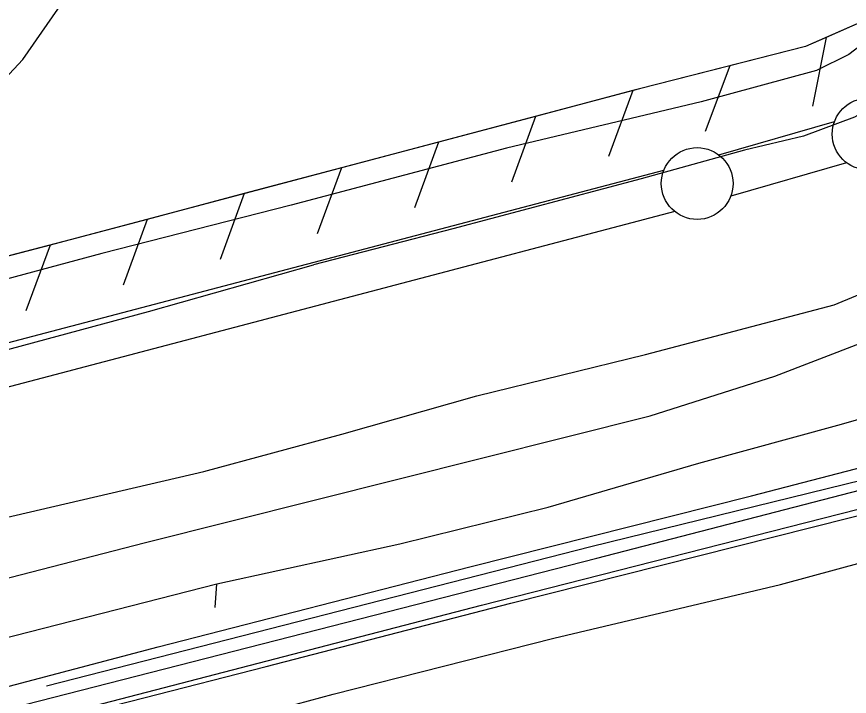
# Model space of a CAD drawing. Extents: x 3567028 to 3605064, y 510945 to 536587.
# Drawn here: x 3601533 to 3602113, y 521827 to 522300 of the extents above; entities that cross this region are included whole.
import ezdxf

# ---------------------------------------------------------------- set-up
doc = ezdxf.new("R2010")
doc.units = 0
for name, color, linetype in [('V-FLOD-BASE', 7, 'Continuous'), ('V-LEVE-TOET', 7, 'Continuous'), ('V-RAIL-TRAK', 7, 'Continuous'), ('V-ROAD-CNTR', 7, 'Continuous'), ('V-RRAP-FSHR', 7, 'Continuous'), ('V-SURV-LINE', 7, 'Continuous'), ('V-TOPO-DPTH', 7, 'Continuous'), ('V-TOPO-MINR', 7, 'Continuous'), ('V-TOPO-SHOR', 7, 'Continuous')]:
    doc.layers.add(name, color=color, linetype=linetype)

msp = doc.modelspace()

# ---------------------------------------------------------------- linework, layer by layer
at = {"layer": 'V-FLOD-BASE'}
for points in [[(3602849.262284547, 522944.7948151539), (3602820.532, 522915.51900000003), (3602712.043, 522811.485), (3602618.548, 522716.63800000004), (3602512.934, 522610.294), (3602395.205, 522492.456), (3602296.508, 522388.979), (3602202.4390000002, 522295.283), (3602164.932, 522259.647), (3602141.286, 522244.14400000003), (3602116.491, 522230.369), (3602080.755, 522217.194), (3602039.842, 522207.485), (3601967.808, 522187.468), (3601836.418, 522152.594), (3601739.3880000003, 522127.416)], [(3600897.009, 521950.408), (3600906.858, 521911.264), (3601207.7290000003, 521985.41000000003), (3601221.168, 521989.471), (3601421.559, 522041.626), (3601433.2430000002, 522043.354), (3601624.291, 522094.945), (3601739.3880000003, 522127.416)]]:
    msp.add_lwpolyline(points, dxfattribs=at)
at = {"layer": 'V-LEVE-TOET'}
for points in [[(3602135.217, 522291.439), (3602112.505, 522274.039), (3602089.807, 522263.037), (3602009.521, 522241.101), (3601873.9790000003, 522208.81), (3601723.883, 522168.987), (3601591.826, 522135.52400000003), (3601452.781, 522098.007)], [(3601074.865, 521822.563), (3601167.953, 521849.707), (3601230.202, 521866.446), (3601248.843, 521883.854), (3601254.119, 521904.195), (3601277.9960000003, 521923.333), (3601315.807, 521931.4), (3601358.278, 521943.526), (3601396.092, 521953.33400000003), (3601432.7430000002, 521963.146), (3601444.347, 521950.332), (3601452.468, 521940.43200000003), (3601475.143, 521939.805), (3601549.023, 521957.101), (3601663.043, 521983.62200000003), (3601759.035, 522009.597), (3601853.284, 522036.155), (3601970.796, 522064.995), (3602102.275, 522099.623), (3602201.204, 522140.71)]]:
    msp.add_lwpolyline(points, dxfattribs=at)
at = {"layer": 'V-RAIL-TRAK'}
for points in [[(3600738.893, 521617.93700000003), (3600869.748, 521649.907), (3600921.653, 521664.675), (3600939.853, 521669.852), (3601017.45, 521698.19200000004), (3601060.452, 521712.588), (3601112.332, 521727.89900000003), (3601204.397, 521751.539), (3601310.488, 521779.353), (3601456.762, 521815.498), (3601631.086, 521861.393), (3601848.401, 521917.015), (3602044.686, 521966.60500000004), (3602261.0670000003, 522022.694), (3602435.8540000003, 522067.189), (3602627.929, 522115.386), (3602829.825, 522167.768), (3602856.098155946, 522174.3454591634)], [(3600921.653, 521664.675), (3600950.505, 521671.482), (3600979.304, 521678.523), (3601008.043, 521685.794), (3601036.7260000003, 521693.291), (3601065.344, 521701.021), (3601200.2260000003, 521735.59500000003), (3601335.193, 521769.825), (3601470.2460000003, 521803.716), (3601936.815, 521923.151), (3602061.522, 521955.487), (3602186.282, 521987.61600000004), (3602311.098, 522019.534), (3602435.964, 522051.243), (3602601.463, 522093.22500000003), (3602766.876, 522135.53500000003), (3602856.2380009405, 522158.5839739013)], [(3600729.614, 521599.968), (3600827.203, 521624.389), (3600924.7430000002, 521649.003), (3601022.236, 521673.815), (3601364.8910000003, 521761.514), (3601450.35, 521782.70900000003), (3601535.758, 521804.121), (3601621.108, 521825.746), (3601706.407, 521847.586), (3601791.649, 521869.639), (3601876.836, 521891.907), (3602034.341, 521931.537), (3602191.804, 521971.346), (3602349.219, 522011.33), (3602483.1890000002, 522045.289), (3602617.186, 522079.137), (3602751.213, 522112.867), (3602801.002, 522125.518), (3602850.842, 522137.974), (3602856.408729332, 522139.34171907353)]]:
    msp.add_lwpolyline(points, dxfattribs=at)
at = {"layer": 'V-ROAD-CNTR'}
for points in [[(3600118.315724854, 521545.9968818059), (3600919.815121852, 521752.83246813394), (3601622.2357170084, 521934.1781054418), (3601973.906013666, 522022.21692936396), (3602060.8848397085, 522049.9558738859), (3602151.934657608, 522085.025803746), (3602230.3085008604, 522130.3987129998), (3602291.815377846, 522176.20262139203), (3602360.89323969, 522239.1794954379), (3602526.5549083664, 522401.861170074), (3602730.8744997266, 522610.28775321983), (3602848.3132648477, 522727.0785196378)], [(3601553.3588547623, 521834.2793052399), (3601932.5690963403, 521931.3481111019), (3602337.7632859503, 522030.685912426), (3602650.1876611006, 522113.1447475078), (3602853.306254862, 522164.262645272)], [(3601533.981893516, 521807.13435953), (3601545.20987106, 521809.5983546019), (3601856.541248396, 521890.46019287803), (3602356.7782479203, 522017.8849380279), (3602792.4693765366, 522127.3037191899), (3602853.4862545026, 522143.9776858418)]]:
    msp.add_lwpolyline(points, dxfattribs=at)
at = {"layer": 'V-RRAP-FSHR'}
for p, q in [((3602096.6167682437, 522285.92540194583), (3602087.005787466, 522238.04949769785)), ((3602029.619902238, 522266.21544136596), (3602012.3519367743, 522220.5405327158)), ((3601961.79903788, 522248.8904760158), (3601944.977071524, 522203.0485676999)), ((3601894.1371732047, 522230.95251189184), (3601877.315206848, 522185.11060357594)), ((3601826.476308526, 522213.0145477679), (3601809.653342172, 522167.172639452)), ((3601758.81444385, 522195.0765836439), (3601741.9924774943, 522149.2356753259)), ((3601691.153579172, 522177.13861951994), (3601674.330612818, 522131.29771120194)), ((3601623.491714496, 522159.2016553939), (3601606.6697481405, 522113.359747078)), ((3601555.815849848, 522141.3176911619), (3601538.816883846, 522095.54078271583))]:
    msp.add_line(p, q, dxfattribs=at)
for points in [[(3602845.7252700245, 523018.71593636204), (3602680.25260097, 522859.236255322), (3602377.2752069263, 522551.0168717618), (3602163.470634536, 522343.1062875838), (3602122.507716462, 522297.26237927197), (3602082.1817971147, 522279.60441458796), (3601966.6550281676, 522250.1774734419), (3601569.7908218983, 522144.96468386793), (3601131.542698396, 522030.58891261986), (3600583.3377948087, 521886.10120159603)], [(3602150.315660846, 522328.38331703), (3602122.507716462, 522297.26237927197), (3602096.6157682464, 522285.92540194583)], [(3602096.6167682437, 522285.92540194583), (3602082.1817971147, 522279.60441458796), (3602029.61890224, 522266.21544136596)], [(3602029.619902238, 522266.21544136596), (3601966.6550281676, 522250.1774734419), (3601961.798037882, 522248.88947601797)], [(3601961.79903788, 522248.8904760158), (3601894.1371732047, 522230.95251189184), (3601826.475308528, 522213.0145477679)], [(3601826.476308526, 522213.0145477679), (3601758.8134438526, 522195.0765836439)], [(3601758.81444385, 522195.0765836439), (3601691.152579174, 522177.13861951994)], [(3601691.153579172, 522177.13861951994), (3601623.4907144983, 522159.200655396)], [(3601623.491714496, 522159.2016553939), (3601569.7908218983, 522144.96468386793), (3601555.8148498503, 522141.3176911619)], [(3601555.815849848, 522141.3176911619), (3601488.08498531, 522123.640726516)]]:
    msp.add_lwpolyline(points, dxfattribs=at)
at = {"layer": 'V-SURV-LINE'}
for points in [[(3602021.7616800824, 522204.132451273), (3602102.48919511, 522227.5086130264)], [(3602110.8461799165, 522198.69609872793), (3602030.118664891, 522175.319936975)], [(3601321.992953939, 522019.5373632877), (3601983.6202854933, 522193.5948594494)], [(3601991.2499660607, 522164.5812767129), (3601329.6226345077, 521990.52378055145)]]:
    msp.add_lwpolyline(points, dxfattribs=at)
for centre in [(3602125.85769, 522218.6591800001), (3602006.750170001, 522184.1693699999)]:
    msp.add_circle(centre, 25, dxfattribs=at)
at = {"layer": 'V-TOPO-DPTH'}
msp.add_lwpolyline([(3601498.8234409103, 522229.9457062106), (3601536.8901001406, 522270.54435176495), (3601728.5810835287, 522546.6352772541), (3601871.0926952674, 522753.7065786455), (3602138.1812268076, 523029.6110676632), (3602424.2686528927, 523238.3830568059), (3602607.681577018, 523379.8168159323), (3602713.131726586, 523461.8501815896), (3602818.1102123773, 523544.47757598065), (3602843.7592724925, 523565.0218272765), (3602842.978024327, 523653.0738268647)], dxfattribs=at)
at = {"layer": 'V-TOPO-MINR'}
msp.add_lwpolyline([(3601498.8234409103, 522229.9457062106), (3601536.8901001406, 522270.54435176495), (3601728.5810835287, 522546.6352772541), (3601871.0926952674, 522753.7065786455), (3602138.1812268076, 523029.6110676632), (3602424.2686528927, 523238.3830568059), (3602607.681577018, 523379.8168159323), (3602713.131726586, 523461.8501815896), (3602818.1102123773, 523544.47757598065), (3602843.7592724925, 523565.0218272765)], dxfattribs=at)
at = {"layer": 'V-TOPO-SHOR'}
for points in [[(3601670.752, 521888.841), (3601672.0810000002, 521905.368), (3601799.436, 521933.143), (3601902.845, 521958.632), (3602008.0160000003, 521989.373), (3602107.34, 522016.619), (3602202.578, 522043.876), (3602204.954, 522045.058), (3602251.677, 522068.305), (3602285.631, 522110.864), (3602353.518, 522186.059), (3602432.5130000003, 522268.239), (3602525.546, 522360.901), (3602595.17, 522428.499), (3602665.973, 522501.934)], [(3601675.697, 521807.623), (3601753.079, 521828.443), (3601906.964, 521867.462), (3602064.7770000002, 521904.727), (3602198.992, 521941.163)], [(3600053.589, 521465.517), (3600139.575, 521493.231), (3600214.951, 521517.608), (3600330.626, 521544.238), (3600468.512, 521581.919), (3600610.494, 521623.68200000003), (3600784.602, 521671.218), (3600919.562, 521705.403), (3601021.806, 521731.478), (3601140.41, 521763.943), (3601253.769, 521801.09), (3601339.076, 521826.614), (3601450.663, 521854.422), (3601490.966, 521859.014), (3601672.0810000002, 521905.368)]]:
    msp.add_lwpolyline(points, dxfattribs=at)

doc.saveas('drawing.dxf')
